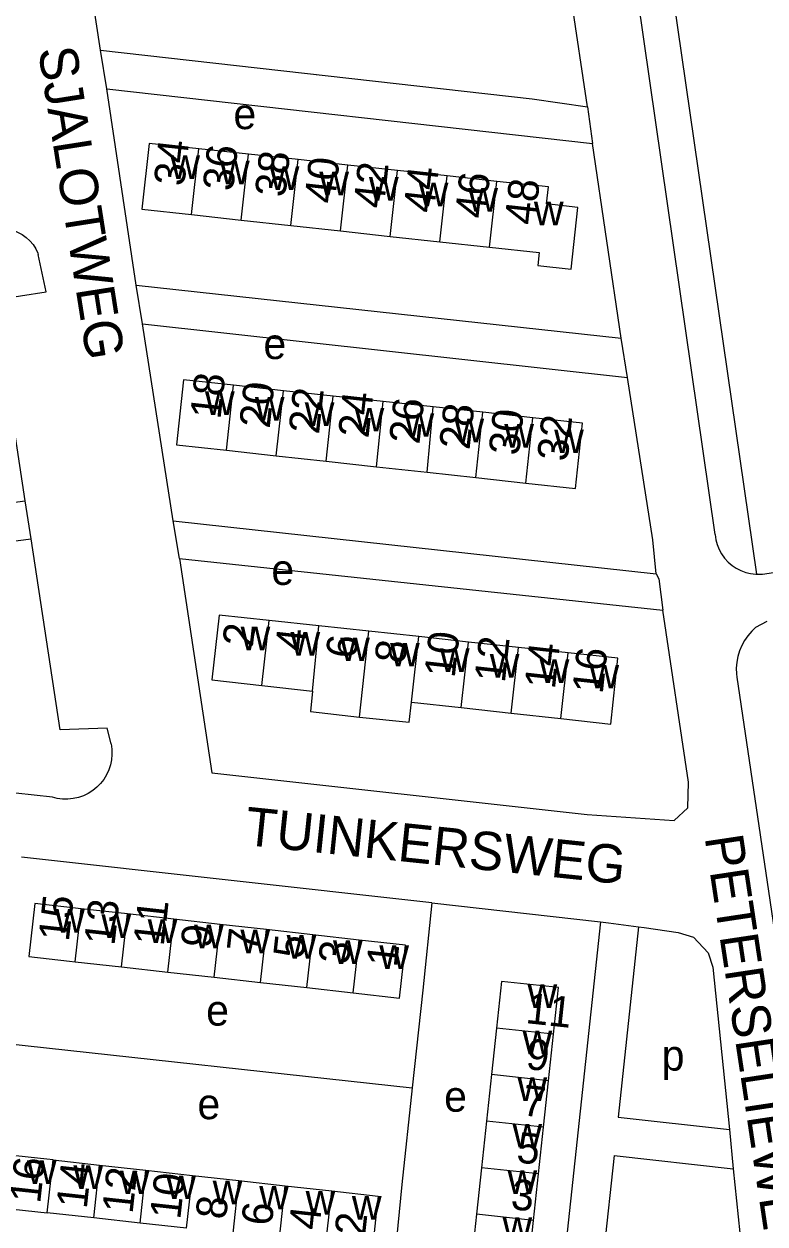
# Model space of a CAD drawing. Extents: x 161936 to 163647, y 386450 to 388633.
# Drawn here: x 162869.1 to 162965.6, y 387350.8 to 387507.2 of the extents above; entities that cross this region are included whole.
import ezdxf

# ---------------------------------------------------------------- set-up
doc = ezdxf.new("R2010")
doc.units = 0
for name, color, linetype in [('BLT_Basislijn', 7, 'Continuous'), ('BLT_Bebouwing', 7, 'Continuous'), ('BLT_Centroide', 7, 'Continuous'), ('BLT_Huisnummer', 7, 'Continuous'), ('BLT_Huisnummer_ tussenligend', 7, 'Continuous'), ('BLT_Onderverdeling_panden', 7, 'Continuous'), ('BLT_Straatnaam', 7, 'Continuous')]:
    doc.layers.add(name, color=color, linetype=linetype)

msp = doc.modelspace()

# ---------------------------------------------------------------- linework, layer by layer
at = {"layer": 'BLT_Basislijn'}
for p, q in [((162879.02, 387503.77), (162875.36, 387528.34)), ((162959.16, 387440.64), (162947.42, 387522.07)), ((162964.58, 387435.47), (162951.96, 387522.99)), ((162942.51, 387496.4), (162938.87, 387520.93)), ((162879.85, 387498.75), (162879.02, 387503.77)), ((162879.85, 387498.75), (162943.16, 387491.61)), ((162883.7, 387473.16), (162879.85, 387498.75)), ((162942.51, 387496.4), (162943.16, 387491.61)), ((162946.9, 387466.24), (162943.16, 387491.61)), ((162884.51, 387468.1), (162883.7, 387473.16)), ((162883.7, 387473.16), (162946.9, 387466.24)), ((162888.5, 387442.43), (162884.51, 387468.1)), ((162884.51, 387468.1), (162947.72, 387461.12)), ((162947.72, 387461.12), (162946.9, 387466.24)), ((162857.09, 387443.47), (162869.23, 387445.04)), ((162869.98, 387440.1), (162869.23, 387445.04)), ((162889.32, 387437.53), (162888.5, 387442.43)), ((162888.5, 387442.43), (162951.48, 387435.53)), ((162856.51, 387438.36), (162869.98, 387440.1)), ((162889.32, 387437.53), (162952.33, 387430.79)), ((162965.34, 387435.48), (162966.74, 387435.68)), ((162964.47, 387428.55), (162965.95, 387429.36)), ((162961.98, 387422.03), (162968.1, 387380.64)), ((162872.77, 387406.4), (162853.16, 387408.57)), ((162922.22, 387392.64), (162868.73, 387398.6)), ((162922.22, 387392.64), (162944.19, 387390.14)), ((162944.19, 387390.14), (162938.65, 387338.27)), ((162944.19, 387390.14), (162945.23, 387390.02)), ((162945.23, 387390.02), (162949.15, 387389.5)), ((162949.15, 387389.5), (162946.5, 387364.68)), ((162949.15, 387389.5), (162949.88, 387389.4)), ((162866.44, 387374.34), (162919.66, 387368.5)), ((162946.5, 387364.68), (162961, 387363.07)), ((162961, 387363.07), (162961.51, 387357.98)), ((162945.97, 387359.71), (162943.62, 387337.71)), ((162945.97, 387359.71), (162961.51, 387357.98))]:
    msp.add_line(p, q, dxfattribs=at)
for points in [[(162879.02, 387503.77), (162935.29, 387497.44), (162942.51, 387496.4)], [(162867.01, 387480.47), (162867.64, 387480.31), (162868.24, 387480.07), (162868.81, 387479.75), (162869.34, 387479.37), (162869.82, 387478.93), (162870.24, 387478.43), (162870.59, 387477.89), (162870.88, 387477.3), (162870.93, 387477.16)], [(162869.23, 387445.04), (162865.23, 387471.25), (162871.95, 387472.27), (162870.93, 387477.16)], [(162951.48, 387435.53), (162951.04, 387439.97), (162947.72, 387461.12)], [(162959.16, 387440.64), (162959.25, 387439.97), (162959.43, 387439.32), (162959.68, 387438.7), (162960, 387438.11), (162960.39, 387437.56), (162960.84, 387437.06), (162961.35, 387436.62), (162961.9, 387436.25), (162962.5, 387435.94), (162963.13, 387435.7), (162963.78, 387435.55), (162964.45, 387435.47), (162964.58, 387435.47)], [(162880.41, 387413.36), (162879.9, 387415.38), (162873.79, 387415.17), (162869.98, 387440.1)], [(162889.32, 387437.53), (162893.57, 387409.6), (162942.49, 387404.13), (162953.8, 387403.36), (162955.57, 387405), (162955.69, 387408.36), (162952.33, 387430.79)], [(162951.48, 387435.53), (162951.8, 387434.87), (162952.33, 387430.79)], [(162964.58, 387435.47), (162965.12, 387435.47), (162965.34, 387435.48)], [(162964.47, 387428.55), (162963.92, 387428.03), (162963.42, 387427.45), (162962.99, 387426.83), (162962.62, 387426.17), (162962.33, 387425.47), (162962.11, 387424.74), (162961.97, 387424), (162961.91, 387423.24), (162961.93, 387422.48), (162961.98, 387422.03)], [(162880.41, 387413.36), (162880.51, 387412.67), (162880.53, 387411.98), (162880.47, 387411.29), (162880.33, 387410.61), (162880.12, 387409.95), (162879.83, 387409.33), (162879.47, 387408.73), (162879.04, 387408.19), (162878.56, 387407.69), (162878.02, 387407.26), (162877.43, 387406.89), (162876.8, 387406.59), (162876.15, 387406.36), (162875.47, 387406.22), (162874.78, 387406.15), (162874.09, 387406.16), (162873.4, 387406.25), (162872.77, 387406.4)], [(162922.22, 387392.64), (162921.07, 387381.23), (162919.66, 387368.5)], [(162949.88, 387389.4), (162954.32, 387388.75), (162956.32, 387388.14), (162958.24, 387386.12), (162958.86, 387384.23), (162961, 387363.07)], [(162919.66, 387368.5), (162918.3, 387355.91), (162917.61, 387348.8), (162916.84, 387340.78)], [(162961.51, 387357.98), (162962.57, 387347.53), (162962.87, 387341.58)]]:
    msp.add_lwpolyline(points, dxfattribs=at)
at = {"layer": 'BLT_Bebouwing'}
for p, q in [((162898.32, 387490.22), (162891.85, 387490.92)), ((162904.79, 387489.51), (162898.32, 387490.22)), ((162911.27, 387488.8), (162904.79, 387489.51)), ((162917.74, 387488.09), (162911.27, 387488.8)), ((162924.22, 387487.38), (162917.74, 387488.09)), ((162930.69, 387486.67), (162924.22, 387487.38)), ((162890.91, 387482.34), (162897.38, 387481.63)), ((162897.38, 387481.63), (162903.85, 387480.92)), ((162903.85, 387480.92), (162910.33, 387480.21)), ((162910.33, 387480.21), (162916.8, 387479.5)), ((162916.8, 387479.5), (162923.28, 387478.8)), ((162923.28, 387478.8), (162929.75, 387478.09)), ((162902.88, 387459.39), (162896.37, 387460.1)), ((162909.38, 387458.69), (162902.88, 387459.39)), ((162915.88, 387457.99), (162909.38, 387458.69)), ((162922.38, 387457.28), (162915.88, 387457.99)), ((162928.89, 387456.58), (162922.38, 387457.28)), ((162935.39, 387455.87), (162928.89, 387456.58)), ((162895.44, 387451.62), (162901.95, 387450.91)), ((162901.95, 387450.91), (162908.45, 387450.2)), ((162908.45, 387450.2), (162915, 387449.48)), ((162921.61, 387448.76), (162927.95, 387448.06)), ((162927.95, 387448.06), (162934.46, 387447.35)), ((162907.51, 387428.74), (162901.01, 387429.45)), ((162914.01, 387428.04), (162907.51, 387428.74)), ((162920.51, 387427.33), (162914.01, 387428.04)), ((162927, 387426.63), (162920.51, 387427.33)), ((162933.5, 387425.92), (162927, 387426.63)), ((162940, 387425.22), (162933.5, 387425.92)), ((162900.07, 387420.97), (162906.69, 387420.24)), ((162919.56, 387418.81), (162926.06, 387418.09)), ((162926.06, 387418.09), (162932.56, 387417.37)), ((162932.56, 387417.37), (162939.05, 387416.65)), ((162882.56, 387391.19), (162876.52, 387391.87)), ((162888.6, 387390.51), (162882.56, 387391.19)), ((162894.63, 387389.83), (162888.6, 387390.51)), ((162900.67, 387389.15), (162894.63, 387389.83)), ((162906.71, 387388.46), (162900.67, 387389.15)), ((162912.74, 387387.78), (162906.71, 387388.46)), ((162875.75, 387384.95), (162881.79, 387384.28)), ((162881.79, 387384.28), (162887.83, 387383.6)), ((162887.83, 387383.6), (162893.86, 387382.93)), ((162893.86, 387382.93), (162899.9, 387382.26)), ((162899.9, 387382.26), (162905.94, 387381.58)), ((162905.94, 387381.58), (162911.97, 387380.91)), ((162930.67, 387376.31), (162930.01, 387370.24)), ((162937.43, 387369.44), (162938.08, 387375.51)), ((162930.01, 387370.24), (162929.36, 387364.17)), ((162936.77, 387363.38), (162937.43, 387369.44)), ((162929.36, 387364.17), (162928.71, 387358.11)), ((162936.12, 387357.31), (162936.77, 387363.38)), ((162872.85, 387359.14), (162878.9, 387358.46)), ((162878.9, 387358.46), (162884.95, 387357.79)), ((162884.95, 387357.79), (162891.01, 387357.11)), ((162928.71, 387358.11), (162928.06, 387352.04)), ((162935.47, 387351.24), (162936.12, 387357.31)), ((162891.01, 387357.11), (162897.06, 387356.44)), ((162897.06, 387356.44), (162903.12, 387355.76)), ((162903.12, 387355.76), (162909.17, 387355.09)), ((162878.15, 387351.56), (162872.09, 387352.22)), ((162884.2, 387350.9), (162878.15, 387351.56)), ((162890.26, 387350.23), (162884.2, 387350.9))]:
    msp.add_line(p, q, dxfattribs=at)
for points in [[(162891.85, 387490.92), (162885.37, 387491.63), (162884.43, 387483.05), (162890.91, 387482.34)], [(162929.75, 387478.09), (162936.22, 387477.38), (162936.04, 387475.7), (162940.38, 387475.23), (162941.26, 387483.28), (162937.18, 387483.73), (162937.43, 387485.94), (162930.69, 387486.67)], [(162896.37, 387460.1), (162889.86, 387460.8), (162888.94, 387452.33), (162895.44, 387451.62)], [(162934.46, 387447.35), (162940.95, 387446.64), (162941.88, 387455.17), (162935.39, 387455.87)], [(162915, 387449.48), (162921.61, 387448.76)], [(162901.01, 387429.45), (162894.49, 387430.15), (162893.57, 387421.69), (162900.07, 387420.97)], [(162939.05, 387416.65), (162945.54, 387415.93), (162946.47, 387424.52), (162940, 387425.22)], [(162906.69, 387420.24), (162906.39, 387417.56), (162912.79, 387416.85)], [(162912.79, 387416.85), (162919.27, 387416.19), (162919.56, 387418.81)], [(162876.52, 387391.87), (162870.49, 387392.55), (162869.71, 387385.63), (162874.98, 387385.04), (162875.75, 387384.95)], [(162911.97, 387380.91), (162918.01, 387380.23), (162918.27, 387382.52), (162918.78, 387387.1), (162912.74, 387387.78)], [(162938.08, 387375.51), (162938.73, 387381.58), (162931.32, 387382.37), (162930.67, 387376.31)], [(162872.85, 387359.14), (162872.06, 387359.22), (162866.79, 387359.81), (162866.04, 387352.88), (162872.09, 387352.22)], [(162909.17, 387355.09), (162915.22, 387354.42), (162914.97, 387352.13), (162914.47, 387347.58), (162908.42, 387348.25)], [(162928.06, 387352.04), (162927.41, 387345.97), (162934.82, 387345.18), (162935.47, 387351.24)]]:
    msp.add_lwpolyline(points, dxfattribs=at)
at = {"layer": 'BLT_Onderverdeling_panden'}
for p, q in [((162890.91, 387482.34), (162891.85, 387490.92)), ((162897.38, 387481.63), (162898.32, 387490.22)), ((162903.85, 387480.92), (162904.79, 387489.51)), ((162910.33, 387480.21), (162911.27, 387488.8)), ((162916.8, 387479.5), (162917.74, 387488.09)), ((162923.28, 387478.8), (162924.22, 387487.38)), ((162929.75, 387478.09), (162930.69, 387486.67)), ((162895.44, 387451.62), (162896.37, 387460.1)), ((162901.95, 387450.91), (162902.88, 387459.39)), ((162908.45, 387450.2), (162909.38, 387458.69)), ((162915, 387449.48), (162915.88, 387457.99)), ((162921.61, 387448.76), (162922.38, 387457.28)), ((162927.95, 387448.06), (162928.89, 387456.58)), ((162934.46, 387447.35), (162935.39, 387455.87)), ((162900.07, 387420.97), (162901.01, 387429.45)), ((162906.69, 387420.24), (162907.51, 387428.74)), ((162912.79, 387416.85), (162914.01, 387428.04)), ((162919.56, 387418.81), (162920.51, 387427.33)), ((162926.06, 387418.09), (162927, 387426.63)), ((162932.56, 387417.37), (162933.5, 387425.92)), ((162939.05, 387416.65), (162940, 387425.22)), ((162875.75, 387384.95), (162876.52, 387391.87)), ((162881.79, 387384.28), (162882.56, 387391.19)), ((162887.83, 387383.6), (162888.6, 387390.51)), ((162893.86, 387382.93), (162894.63, 387389.83)), ((162899.9, 387382.26), (162900.67, 387389.15)), ((162905.94, 387381.58), (162906.71, 387388.46)), ((162911.97, 387380.91), (162912.74, 387387.78)), ((162938.08, 387375.51), (162930.67, 387376.31)), ((162937.43, 387369.44), (162930.01, 387370.24)), ((162936.77, 387363.38), (162929.36, 387364.17)), ((162872.09, 387352.22), (162872.85, 387359.14)), ((162878.15, 387351.56), (162878.9, 387358.46)), ((162884.2, 387350.9), (162884.95, 387357.79)), ((162936.12, 387357.31), (162928.71, 387358.11)), ((162890.26, 387350.23), (162891.01, 387357.11)), ((162896.31, 387349.57), (162897.06, 387356.44)), ((162902.37, 387348.91), (162903.12, 387355.76)), ((162908.42, 387348.25), (162909.17, 387355.09)), ((162935.47, 387351.24), (162928.06, 387352.04))]:
    msp.add_line(p, q, dxfattribs=at)

# ---------------------------------------------------------------- texts
at = {"layer": 'BLT_Centroide'}
for s, p in [('e', (162896.36, 387493.48)), ('w', (162888.14, 387486.98)), ('w', (162894.61, 387486.28)), ('w', (162901.09, 387485.56)), ('w', (162907.56, 387484.86)), ('w', (162914.03, 387484.16)), ('w', (162920.52, 387483.44)), ('w', (162926.98, 387482.73)), ('w', (162935.53, 387480.94)), ('e', (162900.27, 387463.51)), ('w', (162892.66, 387456.22)), ('w', (162899.16, 387455.5)), ('w', (162905.66, 387454.8)), ('w', (162912.16, 387454.08)), ('w', (162918.67, 387453.38)), ('w', (162925.17, 387452.67)), ('w', (162931.67, 387451.97)), ('w', (162938.17, 387451.25)), ('e', (162901.31, 387434.07)), ('w', (162897.3, 387425.56)), ('w', (162903.8, 387424.86)), ('w', (162910.28, 387424.14)), ('w', (162916.78, 387423.44)), ('w', (162923.28, 387422.72)), ('w', (162929.78, 387422)), ('w', (162936.28, 387421.3)), ('w', (162942.77, 387420.58)), ('w', (162873.12, 387388.75)), ('w', (162879.16, 387388.06)), ('w', (162885.19, 387387.41)), ('w', (162891.23, 387386.72)), ('w', (162897.27, 387386.05)), ('w', (162903.3, 387385.36)), ('w', (162909.34, 387384.67)), ('w', (162915.38, 387384.02)), ('w', (162934.7, 387378.94)), ('e', (162892.81, 387376.63)), ('w', (162934.05, 387372.88)), ('p', (162952.18, 387370.77)), ('w', (162933.39, 387366.81)), ('e', (162923.83, 387365.41)), ('e', (162891.67, 387364.43)), ('w', (162932.74, 387360.75)), ('w', (162869.44, 387356)), ('w', (162875.5, 387355.34)), ('w', (162881.55, 387354.67)), ('w', (162932.09, 387354.69)), ('w', (162887.61, 387354.02)), ('w', (162893.66, 387353.34)), ('w', (162899.72, 387352.67)), ('w', (162905.77, 387352)), ('w', (162911.81, 387351.33)), ('w', (162931.44, 387348.59))]:
    msp.add_text(s, height=4, dxfattribs=at).set_placement(p)
at = {"layer": 'BLT_Huisnummer'}
for s, rotation, p in [('34', 83.7521, (162889.94, 387485.96)), ('38', 83.7514, (162903.11, 387484.51)), ('42', 83.7499, (162915.96, 387483.05)), ('48', 83.77, (162935.66, 387480.89)), ('18', 83.7517, (162894.67, 387455.58)), ('22', 83.7553, (162907.51, 387453.63)), ('26', 83.7522, (162920.6, 387452.32)), ('32', 83.8198, (162939.9, 387450.09)), ('2', 83.6754, (162898.89, 387425.9)), ('10', 83.6753, (162925.2, 387421.87)), ('6', 83.6738, (162912.35, 387424.37)), ('16', 83.8152, (162944.49, 387419.78)), ('15', 83.6316, (162874.9, 387387.5)), ('9', 83.6288, (162893.44, 387386.65)), ('5', 83.626, (162905.5, 387385.29)), ('1', 83.5638, (162917.66, 387384.15)), ('11', 353.8703, (162934.35, 387376.97)), ('5', 353.8703, (162933.15, 387358.81)), ('16', 83.7564, (162871.17, 387353.36)), ('10', 83.7513, (162889.43, 387351.28)), ('6', 83.7534, (162901.35, 387350.44)), ('2', 83.747, (162913.51, 387349.09))]:
    msp.add_text(s, height=4, rotation=rotation, dxfattribs=at).set_placement(p)
at = {"layer": 'BLT_Huisnummer_ tussenligend'}
for s, rotation, p in [('36', 83.7521, (162896.31, 387485.31)), ('40', 83.7514, (162909.57, 387483.68)), ('44', 83.7499, (162922.49, 387482.46)), ('46', 83.7499, (162929.19, 387481.73)), ('20', 83.7517, (162901.08, 387454.39)), ('24', 83.7553, (162913.96, 387453.12)), ('28', 83.7522, (162927.13, 387451.6)), ('30', 83.7522, (162933.58, 387450.85)), ('4', 83.6754, (162905.75, 387425.23)), ('8', 83.6738, (162918.72, 387423.73)), ('12', 83.6753, (162931.73, 387421.23)), ('14', 83.6753, (162938.26, 387420.4)), ('13', 83.6288, (162880.85, 387386.97)), ('11', 83.6288, (162887.27, 387386.92)), ('7', 83.626, (162899.45, 387386.1)), ('3', 83.5638, (162911.39, 387384.52)), ('9', 353.8703, (162934.37, 387370.99)), ('7', 353.8703, (162933.88, 387364.95)), ('14', 83.7513, (162877.24, 387352.67)), ('12', 83.7513, (162883.21, 387352.03)), ('3', 353.8703, (162932.41, 387352.72)), ('8', 83.7534, (162895.38, 387351.27)), ('4', 83.747, (162907.54, 387349.89))]:
    msp.add_text(s, height=4, rotation=rotation, dxfattribs=at).set_placement(p)
at = {"layer": 'BLT_Straatnaam'}
for s, rotation, p in [('SJALOTWEG', 278.9354, (162870.89, 387503.89)), ('TUINKERSWEG', 354.0501, (162897.71, 387400.19)), ('PETERSELIEWEG', 278.5644, (162957.77, 387401.19))]:
    msp.add_text(s, height=5, rotation=rotation, dxfattribs=at).set_placement(p)

doc.saveas('drawing.dxf')
